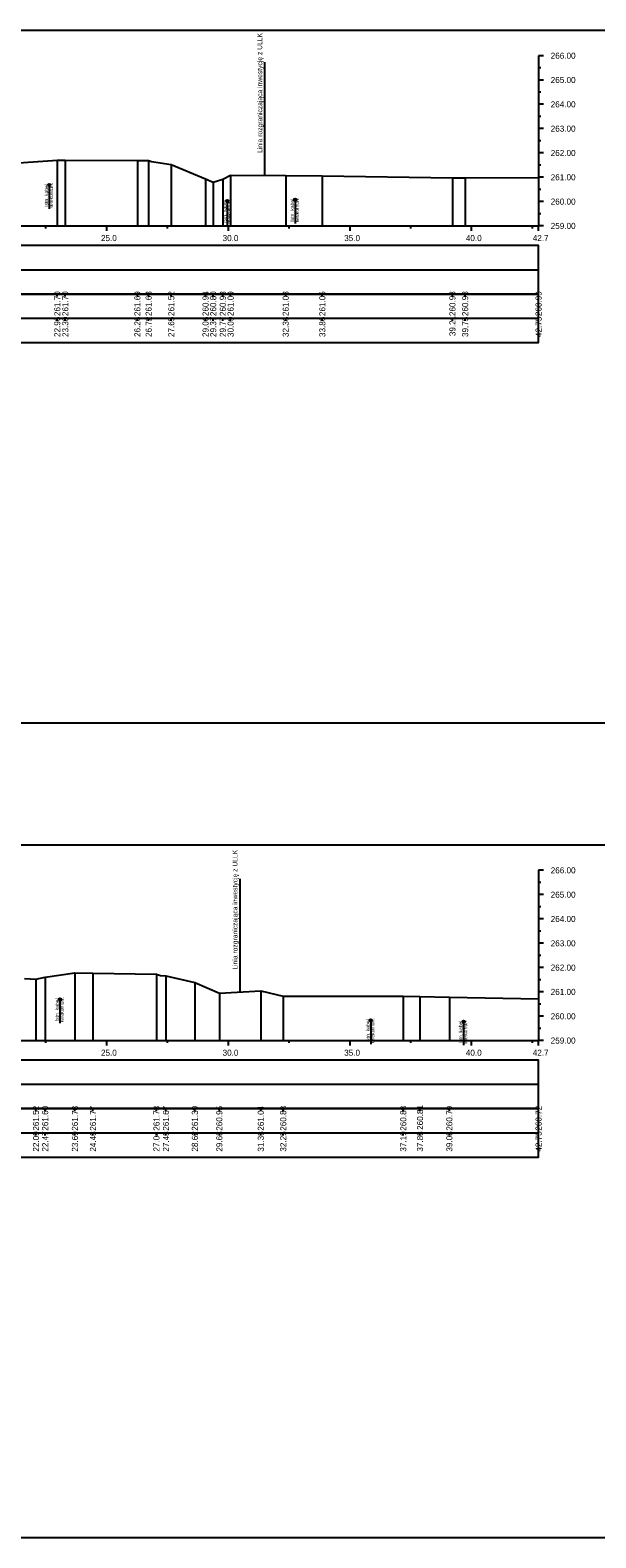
# Model space of a CAD drawing. Extents: x 6516023 to 6560129, y 5513077 to 5529206.
# Drawn here: x 6519980.1 to 6520003.3, y 5514451.2 to 5514513.2 of the extents above; entities that cross this region are included whole.
import ezdxf

# ---------------------------------------------------------------- set-up
doc = ezdxf.new("R2010")
doc.units = 0
for name, color, linetype in [('TOR_PRZEK_P-kable', 7, 'Continuous'), ('TOR_PRZEK_P-tabelka istniejace', 7, 'Continuous'), ('TOR_PRZEK_P-tabelka projektowane', 7, 'Continuous'), ('TOR_PRZEK_P-teren istniejacy', 7, 'Continuous'), ('TOR_PRZEK_P-uklad odniesienia', 7, 'Continuous'), ('TOR_PS_T-granica PKP-projektowana', 7, 'Continuous'), ('TOR_RAMKI-ramka+tabelka 1', 7, 'Continuous')]:
    doc.layers.add(name, color=color, linetype=linetype)

msp = doc.modelspace()

# ---------------------------------------------------------------- linework, layer by layer
at = {"layer": 'TOR_PRZEK_P-kable'}
for p, q in [((6519980.847, 5514506.786), (6519980.847, 5514505.813)), ((6519988.168, 5514506.126), (6519988.168, 5514505.152)), ((6519990.958, 5514506.18), (6519990.958, 5514505.206)), ((6519981.287, 5514473.296), (6519981.287, 5514472.322)), ((6519994.064, 5514472.433), (6519994.064, 5514471.46)), ((6519997.88, 5514472.384), (6519997.88, 5514471.41))]:
    msp.add_line(p, q, dxfattribs=at)
for centre in [(6519980.847, 5514506.786), (6519988.168, 5514506.126), (6519990.958, 5514506.18), (6519981.287, 5514473.296), (6519994.064, 5514472.433), (6519997.88, 5514472.384)]:
    msp.add_circle(centre, 0.05, dxfattribs=at)
at = {"layer": 'TOR_PRZEK_P-tabelka istniejace'}
for p, q in [((6519981.177, 5514502.206), (6519981.177, 5514502.306)), ((6519981.508, 5514502.206), (6519981.508, 5514502.306)), ((6519984.47, 5514502.206), (6519984.47, 5514502.306)), ((6519984.933, 5514502.206), (6519984.933, 5514502.306)), ((6519985.863, 5514502.206), (6519985.863, 5514502.306)), ((6519987.273, 5514502.206), (6519987.273, 5514502.306)), ((6519987.587, 5514502.206), (6519987.587, 5514502.306)), ((6519987.982, 5514502.206), (6519987.982, 5514502.306)), ((6519988.302, 5514502.206), (6519988.302, 5514502.306)), ((6519990.568, 5514502.206), (6519990.568, 5514502.306)), ((6519992.074, 5514502.206), (6519992.074, 5514502.306)), ((6519997.422, 5514502.206), (6519997.422, 5514502.306)), ((6519997.945, 5514502.206), (6519997.945, 5514502.306)), ((6520000.963, 5514502.206), (6520000.963, 5514502.306)), ((6519907.163, 5514501.306), (6520000.963, 5514501.306)), ((6519981.177, 5514501.206), (6519981.177, 5514501.306)), ((6519981.508, 5514501.206), (6519981.508, 5514501.306)), ((6519984.47, 5514501.206), (6519984.47, 5514501.306)), ((6519984.933, 5514501.206), (6519984.933, 5514501.306)), ((6519985.863, 5514501.206), (6519985.863, 5514501.306)), ((6519987.273, 5514501.206), (6519987.273, 5514501.306)), ((6519987.587, 5514501.206), (6519987.587, 5514501.306)), ((6519987.982, 5514501.206), (6519987.982, 5514501.306)), ((6519988.302, 5514501.206), (6519988.302, 5514501.306)), ((6519990.568, 5514501.206), (6519990.568, 5514501.306)), ((6519992.074, 5514501.206), (6519992.074, 5514501.306)), ((6519997.422, 5514501.206), (6519997.422, 5514501.306)), ((6519997.945, 5514501.206), (6519997.945, 5514501.306)), ((6520000.963, 5514501.206), (6520000.963, 5514501.306)), ((6519980.303, 5514468.706), (6519980.303, 5514468.806)), ((6519980.68, 5514468.706), (6519980.68, 5514468.806)), ((6519981.903, 5514468.706), (6519981.903, 5514468.806)), ((6519982.644, 5514468.706), (6519982.644, 5514468.806)), ((6519985.255, 5514468.706), (6519985.255, 5514468.806)), ((6519985.646, 5514468.706), (6519985.646, 5514468.806)), ((6519986.833, 5514468.706), (6519986.833, 5514468.806)), ((6519987.84, 5514468.706), (6519987.84, 5514468.806)), ((6519989.544, 5514468.706), (6519989.544, 5514468.806)), ((6519990.466, 5514468.706), (6519990.466, 5514468.806)), ((6519995.4, 5514468.706), (6519995.4, 5514468.806)), ((6519996.089, 5514468.706), (6519996.089, 5514468.806)), ((6519997.296, 5514468.706), (6519997.296, 5514468.806)), ((6520000.963, 5514468.706), (6520000.963, 5514468.806)), ((6519907.163, 5514467.806), (6520000.963, 5514467.806)), ((6519980.303, 5514467.706), (6519980.303, 5514467.806)), ((6519980.68, 5514467.706), (6519980.68, 5514467.806)), ((6519981.903, 5514467.706), (6519981.903, 5514467.806)), ((6519982.644, 5514467.706), (6519982.644, 5514467.806)), ((6519985.255, 5514467.706), (6519985.255, 5514467.806)), ((6519985.646, 5514467.706), (6519985.646, 5514467.806)), ((6519986.833, 5514467.706), (6519986.833, 5514467.806)), ((6519987.84, 5514467.706), (6519987.84, 5514467.806)), ((6519989.544, 5514467.706), (6519989.544, 5514467.806)), ((6519990.466, 5514467.706), (6519990.466, 5514467.806)), ((6519995.4, 5514467.706), (6519995.4, 5514467.806)), ((6519996.089, 5514467.706), (6519996.089, 5514467.806)), ((6519997.296, 5514467.706), (6519997.296, 5514467.806)), ((6520000.963, 5514467.706), (6520000.963, 5514467.806))]:
    msp.add_line(p, q, dxfattribs=at)
for points in [[(6519981.177, 5514507.809), (6519981.177, 5514505.306), (6519981.177, 5514505.176), (6519981.177, 5514505.106)], [(6519981.508, 5514507.809), (6519981.508, 5514505.306), (6519981.508, 5514505.176), (6519981.508, 5514505.106)], [(6519984.47, 5514507.8), (6519984.47, 5514505.306), (6519984.47, 5514505.176), (6519984.47, 5514505.106)], [(6519984.933, 5514507.791), (6519984.933, 5514505.306), (6519984.933, 5514505.176), (6519984.933, 5514505.106)], [(6519985.863, 5514507.631), (6519985.863, 5514505.306), (6519985.863, 5514505.176), (6519985.863, 5514505.106)], [(6519987.273, 5514507.044), (6519987.273, 5514505.306), (6519987.273, 5514505.176), (6519987.273, 5514505.106)], [(6519987.982, 5514507.032), (6519987.982, 5514505.306), (6519987.982, 5514505.176), (6519987.982, 5514505.106)], [(6519988.302, 5514507.194), (6519988.302, 5514505.306), (6519988.302, 5514505.176), (6519988.302, 5514505.106)], [(6519990.568, 5514507.186), (6519990.568, 5514505.306), (6519990.568, 5514505.176), (6519990.568, 5514505.106)], [(6519992.074, 5514507.163), (6519992.074, 5514505.306), (6519992.074, 5514505.176), (6519992.074, 5514505.106)], [(6519997.422, 5514507.09), (6519997.422, 5514505.306), (6519997.422, 5514505.176), (6519997.422, 5514505.106)], [(6519997.945, 5514507.082), (6519997.945, 5514505.306), (6519997.945, 5514505.176), (6519997.945, 5514505.106)], [(6520000.963, 5514507.095), (6520000.963, 5514505.306), (6520000.963, 5514505.176), (6520000.963, 5514505.106)], [(6519987.587, 5514506.908), (6519987.587, 5514505.306), (6519987.587, 5514505.176), (6519987.587, 5514505.106)], [(6519980.303, 5514474.127), (6519980.303, 5514471.806), (6519980.303, 5514471.676), (6519980.303, 5514471.606)], [(6519980.68, 5514474.206), (6519980.68, 5514471.806), (6519980.68, 5514471.676), (6519980.68, 5514471.606)], [(6519981.903, 5514474.389), (6519981.903, 5514471.806), (6519981.903, 5514471.676), (6519981.903, 5514471.606)], [(6519982.644, 5514474.373), (6519982.644, 5514471.806), (6519982.644, 5514471.676), (6519982.644, 5514471.606)], [(6519985.255, 5514474.334), (6519985.255, 5514471.806), (6519985.255, 5514471.676), (6519985.255, 5514471.606)], [(6519985.646, 5514474.273), (6519985.646, 5514471.806), (6519985.646, 5514471.676), (6519985.646, 5514471.606)], [(6519986.833, 5514473.992), (6519986.833, 5514471.806), (6519986.833, 5514471.676), (6519986.833, 5514471.606)], [(6519987.84, 5514473.555), (6519987.84, 5514471.806), (6519987.84, 5514471.676), (6519987.84, 5514471.606)], [(6519989.544, 5514473.645), (6519989.544, 5514471.806), (6519989.544, 5514471.676), (6519989.544, 5514471.606)], [(6519990.466, 5514473.437), (6519990.466, 5514471.806), (6519990.466, 5514471.676), (6519990.466, 5514471.606)], [(6519995.4, 5514473.432), (6519995.4, 5514471.806), (6519995.4, 5514471.676), (6519995.4, 5514471.606)], [(6519996.089, 5514473.412), (6519996.089, 5514471.806), (6519996.089, 5514471.676), (6519996.089, 5514471.606)], [(6519997.296, 5514473.395), (6519997.296, 5514471.806), (6519997.296, 5514471.676), (6519997.296, 5514471.606)], [(6520000.963, 5514473.324), (6520000.963, 5514471.806), (6520000.963, 5514471.676), (6520000.963, 5514471.606)]]:
    msp.add_lwpolyline(points, dxfattribs=at)
for points in [[(6519907.163, 5514502.306), (6519907.163, 5514500.306), (6520000.963, 5514500.306), (6520000.963, 5514502.306)], [(6519907.163, 5514468.806), (6519907.163, 5514466.806), (6520000.963, 5514466.806), (6520000.963, 5514468.806)]]:
    msp.add_lwpolyline(points, close=True, dxfattribs=at)
at = {"layer": 'TOR_PRZEK_P-tabelka projektowane'}
for p, q in [((6519907.163, 5514503.306), (6520000.963, 5514503.306)), ((6519907.163, 5514469.806), (6520000.963, 5514469.806))]:
    msp.add_line(p, q, dxfattribs=at)
for points in [[(6519907.163, 5514504.306), (6519907.163, 5514502.306), (6520000.963, 5514502.306), (6520000.963, 5514504.306)], [(6519907.163, 5514470.806), (6519907.163, 5514468.806), (6520000.963, 5514468.806), (6520000.963, 5514470.806)]]:
    msp.add_lwpolyline(points, close=True, dxfattribs=at)
at = {"layer": 'TOR_PRZEK_P-teren istniejacy'}
for points in [[(6519978.997, 5514507.658), (6519981.177, 5514507.809), (6519981.508, 5514507.809), (6519984.47, 5514507.8), (6519984.933, 5514507.791), (6519985.049, 5514507.755), (6519985.863, 5514507.631), (6519987.273, 5514507.044), (6519987.587, 5514506.908), (6519987.982, 5514507.032), (6519988.302, 5514507.194), (6519990.568, 5514507.186), (6519992.074, 5514507.163), (6519997.422, 5514507.09), (6519997.641, 5514507.087), (6519997.945, 5514507.082), (6520000.963, 5514507.095)], [(6519979.824, 5514474.162), (6519980.303, 5514474.127), (6519980.68, 5514474.206), (6519981.903, 5514474.389), (6519982.644, 5514474.373), (6519985.255, 5514474.334), (6519985.427, 5514474.284), (6519985.646, 5514474.273), (6519986.833, 5514473.992), (6519987.84, 5514473.555), (6519989.544, 5514473.645), (6519990.466, 5514473.437), (6519995.4, 5514473.432), (6519996.089, 5514473.412), (6519997.296, 5514473.395), (6520000.963, 5514473.324)]]:
    msp.add_lwpolyline(points, dxfattribs=at)
at = {"layer": 'TOR_PRZEK_P-uklad odniesienia'}
for p, q in [((6520000.963, 5514512.106), (6520000.963, 5514505.106)), ((6520001.163, 5514512.106), (6520000.963, 5514512.106)), ((6520001.063, 5514511.606), (6520000.963, 5514511.606)), ((6520001.163, 5514511.106), (6520000.963, 5514511.106)), ((6520001.063, 5514510.606), (6520000.963, 5514510.606)), ((6520001.163, 5514510.106), (6520000.963, 5514510.106)), ((6520001.063, 5514509.606), (6520000.963, 5514509.606)), ((6520001.163, 5514509.106), (6520000.963, 5514509.106)), ((6520001.063, 5514508.606), (6520000.963, 5514508.606)), ((6520001.163, 5514508.106), (6520000.963, 5514508.106)), ((6520001.063, 5514507.606), (6520000.963, 5514507.606)), ((6520001.163, 5514507.106), (6520000.963, 5514507.106)), ((6520001.063, 5514506.606), (6520000.963, 5514506.606)), ((6520001.163, 5514506.106), (6520000.963, 5514506.106)), ((6519910.963, 5514505.106), (6520000.963, 5514505.106)), ((6519980.713, 5514505.006), (6519980.713, 5514505.106)), ((6519983.213, 5514504.906), (6519983.213, 5514505.106)), ((6519985.713, 5514505.006), (6519985.713, 5514505.106)), ((6519988.213, 5514504.906), (6519988.213, 5514505.106)), ((6519990.713, 5514505.006), (6519990.713, 5514505.106)), ((6519993.213, 5514504.906), (6519993.213, 5514505.106)), ((6519995.713, 5514505.006), (6519995.713, 5514505.106)), ((6519998.213, 5514504.906), (6519998.213, 5514505.106)), ((6520000.713, 5514505.006), (6520000.713, 5514505.106)), ((6520001.063, 5514505.606), (6520000.963, 5514505.606)), ((6520000.963, 5514504.906), (6520000.963, 5514505.106)), ((6520001.163, 5514505.106), (6520000.963, 5514505.106)), ((6520000.963, 5514478.606), (6520000.963, 5514471.606)), ((6520001.163, 5514478.606), (6520000.963, 5514478.606)), ((6520001.063, 5514478.106), (6520000.963, 5514478.106)), ((6520001.163, 5514477.606), (6520000.963, 5514477.606)), ((6520001.063, 5514477.106), (6520000.963, 5514477.106)), ((6520001.163, 5514476.606), (6520000.963, 5514476.606)), ((6520001.063, 5514476.106), (6520000.963, 5514476.106)), ((6520001.163, 5514475.606), (6520000.963, 5514475.606)), ((6520001.063, 5514475.106), (6520000.963, 5514475.106)), ((6520001.163, 5514474.606), (6520000.963, 5514474.606)), ((6520001.063, 5514474.106), (6520000.963, 5514474.106)), ((6520001.163, 5514473.606), (6520000.963, 5514473.606)), ((6520001.063, 5514473.106), (6520000.963, 5514473.106)), ((6520001.163, 5514472.606), (6520000.963, 5514472.606)), ((6519910.963, 5514471.606), (6520000.963, 5514471.606)), ((6519980.713, 5514471.506), (6519980.713, 5514471.606)), ((6519983.213, 5514471.406), (6519983.213, 5514471.606)), ((6519985.713, 5514471.506), (6519985.713, 5514471.606)), ((6519988.213, 5514471.406), (6519988.213, 5514471.606)), ((6519990.713, 5514471.506), (6519990.713, 5514471.606)), ((6519993.213, 5514471.406), (6519993.213, 5514471.606)), ((6519995.713, 5514471.506), (6519995.713, 5514471.606)), ((6519998.213, 5514471.406), (6519998.213, 5514471.606)), ((6520000.713, 5514471.506), (6520000.713, 5514471.606)), ((6520001.063, 5514472.106), (6520000.963, 5514472.106)), ((6520000.963, 5514471.406), (6520000.963, 5514471.606)), ((6520001.163, 5514471.606), (6520000.963, 5514471.606))]:
    msp.add_line(p, q, dxfattribs=at)
at = {"layer": 'TOR_PS_T-granica PKP-projektowana'}
for p, q in [((6519989.717, 5514507.189), (6519989.717, 5514511.846)), ((6519988.696, 5514473.6), (6519988.696, 5514478.258))]:
    msp.add_line(p, q, dxfattribs=at)
at = {"layer": 'TOR_RAMKI-ramka+tabelka 1'}
for points in [[(6519904.513, 5514513.156), (6520152.013, 5514513.156), (6520152.013, 5514484.656), (6519904.513, 5514484.656)], [(6519904.513, 5514479.656), (6520152.013, 5514479.656), (6520152.013, 5514451.156), (6519904.513, 5514451.156)]]:
    msp.add_lwpolyline(points, close=True, dxfattribs=at)

# ---------------------------------------------------------------- texts
at = {"layer": 'TOR_PRZEK_P-kable'}
for s, height, p in [('Istn. kabel', 0.14999, (6519980.803, 5514505.889)), ('telekomun.', 0.15, (6519980.997, 5514505.86)), ('Istn. kabel', 0.14999, (6519988.123, 5514505.228)), ('telekomun.', 0.15, (6519988.317, 5514505.2)), ('Istn. kabel', 0.14999, (6519990.913, 5514505.282)), ('telekomun.', 0.15, (6519991.107, 5514505.254)), ('Istn. kabel', 0.14999, (6519981.242, 5514472.398)), ('telekomun.', 0.15, (6519981.436, 5514472.37)), ('Istn. kabel', 0.14999, (6519994.019, 5514471.536)), ('telekomun.', 0.15, (6519994.213, 5514471.507)), ('Istn. kabel', 0.14999, (6519997.835, 5514471.486)), ('telekomun.', 0.15, (6519998.029, 5514471.458))]:
    msp.add_text(s, height=height, rotation=90.0511, dxfattribs=at).set_placement(p)
at = {"layer": 'TOR_PRZEK_P-tabelka istniejace'}
for s, p in [('261.70', (6519981.302, 5514501.398)), ('261.70', (6519981.633, 5514501.398)), ('261.69', (6519984.595, 5514501.398)), ('261.68', (6519985.058, 5514501.398)), ('261.52', (6519985.988, 5514501.4)), ('260.94', (6519987.398, 5514501.399)), ('260.80', (6519987.712, 5514501.398)), ('260.93', (6519988.107, 5514501.398)), ('261.09', (6519988.427, 5514501.398)), ('261.08', (6519990.693, 5514501.398)), ('261.06', (6519992.199, 5514501.398)), ('260.98', (6519997.547, 5514501.398)), ('260.98', (6519998.07, 5514501.398)), ('260.99', (6520001.088, 5514501.398)), ('22.96', (6519981.302, 5514500.538)), ('23.30', (6519981.633, 5514500.538)), ('26.26', (6519984.595, 5514500.538)), ('26.72', (6519985.058, 5514500.54)), ('27.65', (6519985.988, 5514500.537)), ('29.06', (6519987.398, 5514500.538)), ('29.37', (6519987.712, 5514500.538)), ('29.77', (6519988.107, 5514500.538)), ('30.09', (6519988.427, 5514500.538)), ('32.36', (6519990.693, 5514500.538)), ('33.86', (6519992.199, 5514500.538)), ('39.21', (6519997.547, 5514500.573)), ('39.73', (6519998.07, 5514500.538)), ('42.75', (6520001.088, 5514500.537)), ('261.52', (6519980.428, 5514467.9)), ('261.60', (6519980.805, 5514467.898)), ('261.78', (6519982.028, 5514467.898)), ('261.77', (6519982.769, 5514467.898)), ('261.73', (6519985.38, 5514467.898)), ('261.67', (6519985.771, 5514467.898)), ('261.39', (6519986.958, 5514467.898)), ('260.95', (6519987.965, 5514467.897)), ('261.04', (6519989.669, 5514467.899)), ('260.83', (6519990.591, 5514467.898)), ('260.83', (6519995.525, 5514467.898)), ('260.81', (6519996.214, 5514467.933)), ('260.79', (6519997.421, 5514467.898)), ('260.72', (6520001.088, 5514467.9)), ('27.04', (6519985.38, 5514467.039)), ('22.09', (6519980.428, 5514467.038)), ('22.47', (6519980.805, 5514467.038)), ('23.69', (6519982.028, 5514467.038)), ('24.43', (6519982.769, 5514467.038)), ('27.43', (6519985.771, 5514467.038)), ('28.62', (6519986.958, 5514467.04)), ('29.63', (6519987.965, 5514467.038)), ('31.33', (6519989.669, 5514467.038)), ('32.25', (6519990.591, 5514467.037)), ('37.19', (6519995.525, 5514467.038)), ('37.88', (6519996.214, 5514467.038)), ('39.08', (6519997.421, 5514467.038)), ('42.75', (6520001.088, 5514467.037))]:
    msp.add_text(s, height=0.25, rotation=90, dxfattribs=at).set_placement(p)
at = {"layer": 'TOR_PRZEK_P-uklad odniesienia'}
for s, p in [('266.00', (6520001.463, 5514511.981)), ('265.00', (6520001.463, 5514510.981)), ('264.00', (6520001.463, 5514509.981)), ('263.00', (6520001.463, 5514508.981)), ('262.00', (6520001.463, 5514507.981)), ('261.00', (6520001.463, 5514506.981)), ('260.00', (6520001.463, 5514505.981)), ('259.00', (6520001.463, 5514504.981)), ('25.0', (6519982.974, 5514504.481)), ('30.0', (6519987.974, 5514504.481)), ('35.0', (6519992.974, 5514504.481)), ('40.0', (6519997.974, 5514504.481)), ('42.7', (6520000.724, 5514504.481)), ('266.00', (6520001.463, 5514478.481)), ('265.00', (6520001.463, 5514477.481)), ('264.00', (6520001.463, 5514476.481)), ('263.00', (6520001.463, 5514475.481)), ('262.00', (6520001.463, 5514474.481)), ('261.00', (6520001.463, 5514473.481)), ('260.00', (6520001.463, 5514472.481)), ('259.00', (6520001.463, 5514471.481)), ('25.0', (6519982.974, 5514470.981)), ('30.0', (6519987.974, 5514470.981)), ('35.0', (6519992.974, 5514470.981)), ('40.0', (6519997.974, 5514470.981)), ('42.7', (6520000.724, 5514470.981))]:
    msp.add_text(s, height=0.25, dxfattribs=at).set_placement(p)
at = {"layer": 'TOR_PS_T-granica PKP-projektowana'}
for p in [(6519989.606, 5514508.11), (6519988.586, 5514474.522)]:
    msp.add_text('Linia rozgraniczająca inwestycję z ULLK', height=0.2, rotation=90.0511, dxfattribs=at).set_placement(p)

doc.saveas('drawing.dxf')
